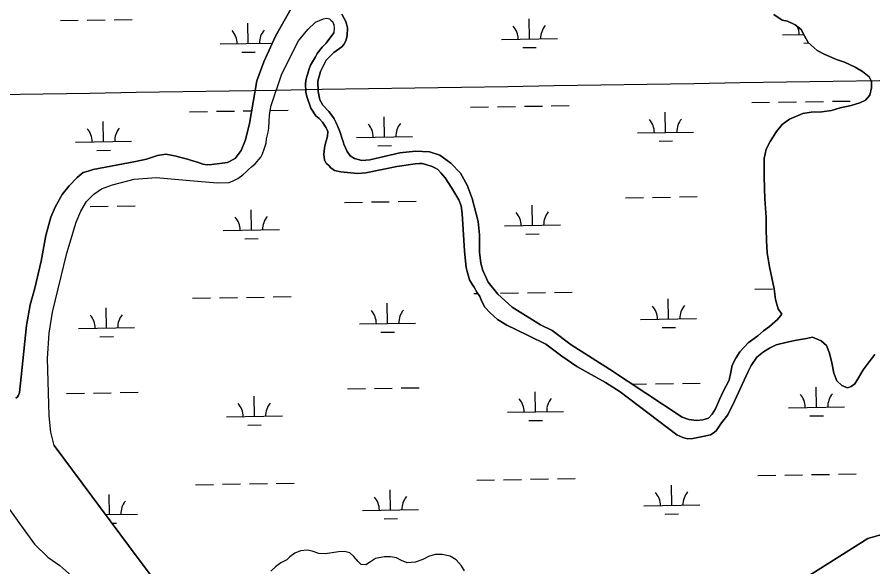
# Model space of a CAD drawing. Extents: x 3855477 to 3893699, y 299188 to 325115.
# Drawn here: x 3865336 to 3866863, y 319017 to 319998 of the extents above; entities that cross this region are included whole.
import ezdxf

# ---------------------------------------------------------------- set-up
doc = ezdxf.new("R2010")
doc.units = 0
for name, color, linetype in [('V-GRID-MAJR', 7, 'Continuous'), ('V-TOPO-SHOR', 7, 'Continuous'), ('V-WETL-SWMP', 7, 'Continuous')]:
    doc.layers.add(name, color=color, linetype=linetype)

msp = doc.modelspace()

# ---------------------------------------------------------------- linework, layer by layer
at = {"layer": 'V-GRID-MAJR'}
msp.add_spline([(3859493.4, 319767), (3864801.7, 319851.5), (3870110.1, 319936.8), (3875418.4, 320022.9), (3880726.7, 320109.8), (3886035, 320197.4), (3891343.3, 320285.8)], degree=3, dxfattribs=at)
at = {"layer": 'V-TOPO-SHOR'}
for points in [[(3865333.3, 319317.7), (3865336.4, 319320.3), (3865338, 319322.9), (3865339.6, 319328.1), (3865342.7, 319355.6), (3865352.1, 319447.6), (3865359.1, 319484.2), (3865367.1, 319514), (3865378.4, 319562.1), (3865387, 319608.1), (3865395.6, 319640.5), (3865403.5, 319658.3), (3865415.7, 319681.3), (3865428.3, 319696.4), (3865442.5, 319711.5), (3865453.6, 319720.3), (3865462.5, 319722.9), (3865471.4, 319725.5), (3865546.9, 319740.2), (3865566.8, 319744.3), (3865586.2, 319750.5), (3865600.8, 319753), (3865610.8, 319751.4), (3865619.7, 319749.3), (3865625.4, 319747.7), (3865632.7, 319746), (3865639.5, 319743.9), (3865646.8, 319741.8), (3865657.3, 319738.6), (3865667.2, 319735.4), (3865675.1, 319734.3), (3865683.4, 319734.8), (3865711.2, 319738.3), (3865724.9, 319745.5), (3865735.4, 319759.6), (3865743.3, 319778.4), (3865750.3, 319807.7), (3865763.3, 319884.1), (3865776, 319918), (3865796.7, 319963.4), (3865824.7, 320013)], [(3865915.2, 320002.6), (3865919.3, 319995.2), (3865921.9, 319991), (3865923.5, 319985.8), (3865925.5, 319978.4), (3865924.9, 319964.3), (3865922.3, 319955.4), (3865919.1, 319948.6), (3865915.4, 319944.5), (3865900.7, 319934.6), (3865887.5, 319920.5), (3865877, 319900.7), (3865872.7, 319883.5), (3865873.1, 319864.6), (3865876.2, 319849.9), (3865881.3, 319840.5), (3865891.8, 319829.4), (3865896.4, 319823.7), (3865901.6, 319816.3), (3865905.3, 319809), (3865907.3, 319803.7), (3865912, 319793.7), (3865916.1, 319780.6), (3865917.6, 319775.4), (3865918.7, 319771.2), (3865924.9, 319757.6), (3865930.1, 319750.2), (3865937.9, 319745.4), (3865951, 319741.7), (3865965.1, 319743.2), (3866019.1, 319755.5), (3866046.8, 319758.5), (3866071.9, 319757.3), (3866090.2, 319751.4), (3866110.1, 319737.2), (3866127.2, 319719.3), (3866139.1, 319697.8), (3866147.9, 319673.7), (3866158.7, 319632.8), (3866161.2, 319609.2), (3866161, 319578.3), (3866163.5, 319558.9), (3866167.1, 319545.8), (3866176.4, 319524.8)], [(3866700.6, 319467.8), (3866694.3, 319476.9), (3866689.6, 319494.1), (3866687.3, 319512.8), (3866679.1, 319551.9), (3866674.9, 319577), (3866673.8, 319598.9), (3866673.1, 319619.2), (3866672.8, 319640.3), (3866670.6, 319673.3), (3866669.9, 319691.6), (3866669.3, 319713.9), (3866669.3, 319729.5), (3866669.4, 319745.4), (3866673.1, 319762.1), (3866679.9, 319775.6), (3866691.2, 319793.8), (3866701.6, 319806.1), (3866714.8, 319815.6), (3866738.3, 319825.8), (3866753.5, 319828.1), (3866772.2, 319828.4), (3866789.3, 319831.1), (3866805.3, 319835.8), (3866824.8, 319840.1), (3866839.9, 319844.8), (3866850.3, 319849.5), (3866858.3, 319858.6), (3866861.2, 319871.7), (3866861.2, 319882.9), (3866856.9, 319890.9), (3866845, 319900.5), (3866831.9, 319908.5), (3866812.9, 319917.4), (3866798.2, 319922.2), (3866776.3, 319931.5), (3866764, 319938.3), (3866747.8, 319952.4), (3866741.5, 319964.3), (3866735.6, 319975.5), (3866724.9, 319983.9), (3866711, 319990.4), (3866701.4, 319992.4), (3866686.7, 320002)], [(3865401.7, 319233.3), (3865395.6, 319256.9), (3865392.6, 319286.2), (3865390, 319388.3), (3865392.9, 319433.8), (3865398.8, 319471.5), (3865424, 319576.5), (3865441.1, 319631.9), (3865449, 319651.3), (3865459.6, 319668.5), (3865472.2, 319681.5), (3865486.4, 319691.4), (3865505.8, 319698.6), (3865544.6, 319708.3), (3865583.9, 319711.2), (3865657.6, 319705.1), (3865693.2, 319701.8), (3865714.2, 319702.7), (3865721, 319705.3), (3865729.4, 319709.9), (3865738.8, 319716.2), (3865744.6, 319721.4), (3865748.8, 319725.5), (3865754.1, 319730.2), (3865760.4, 319735.9), (3865770.4, 319747.9), (3865773.6, 319753.7), (3865776.8, 319762), (3865780, 319773), (3865781, 319780.3), (3865783.7, 319792.3), (3865784.8, 319799.7), (3865785.4, 319811.7), (3865786, 319822.2), (3865788.7, 319838.4), (3865808.4, 319896.4), (3865838, 319955.4), (3865854.3, 319975.7), (3865868.5, 319988.7), (3865882.7, 319994.4), (3865887.9, 319995.4), (3865891.1, 319994.9), (3865893.2, 319994.3), (3865895.8, 319992.2), (3865899.4, 319989), (3865899.9, 319986.4), (3865901, 319984.3), (3865901.5, 319978.6), (3865900.9, 319969.7)], [(3866513.6, 319252.4), (3866412.5, 319328.9), (3866385.9, 319345.7), (3866334.7, 319374.3), (3866308.1, 319392.8), (3866279.5, 319414.4), (3866250.2, 319428.7), (3866225.7, 319440.3), (3866210, 319448.2), (3866193.3, 319458.3), (3866180.3, 319469.9), (3866170.4, 319479.9), (3866165.2, 319490.4), (3866161.6, 319499.3), (3866156.4, 319507.2), (3866151.8, 319515.6), (3866148.7, 319519.8), (3866143.5, 319528.7), (3866141.4, 319535.5), (3866138.8, 319543.9), (3866137.3, 319550.7), (3866134.3, 319580), (3866130, 319647.1), (3866128.5, 319661.2), (3866124.4, 319671.7), (3866111.9, 319692.7), (3866100, 319710.6), (3866092.2, 319720), (3866086.4, 319725.8), (3866082.8, 319728.4), (3866076.5, 319731.1), (3866065.5, 319734.8), (3866058.8, 319736.4), (3866053.5, 319736.4), (3866046.2, 319736), (3866013.7, 319730.9), (3865958.2, 319719.7), (3865943, 319718.7), (3865913.7, 319721.5), (3865902.2, 319724.2), (3865900.1, 319725.8), (3865895.4, 319728.9), (3865891.8, 319732.6), (3865888.1, 319736.3), (3865887.1, 319737.3), (3865885, 319741), (3865884.5, 319743.1), (3865883, 319752.5), (3865883.5, 319758.8), (3865885.1, 319767.7), (3865889.9, 319785), (3865890, 319793.3), (3865888.4, 319797.5), (3865887.4, 319800.2), (3865880.7, 319810.1), (3865874.9, 319816.5), (3865868.7, 319821.7), (3865859.9, 319834.9), (3865852.6, 319855.8), (3865851.1, 319863.7), (3865850.7, 319878.9), (3865851.8, 319887.2), (3865853.9, 319895.1), (3865856.6, 319903.4), (3865859.2, 319911.8), (3865864.5, 319920.7), (3865868.2, 319926.9), (3865871.4, 319932.7), (3865880.3, 319944.1), (3865887.2, 319950.9), (3865900.9, 319969.7)], [(3866176.4, 319524.8), (3866194.1, 319503.3), (3866219.6, 319480.1), (3866270.2, 319448.4), (3866291.1, 319438.4), (3866325, 319413.1), (3866393.3, 319369.8), (3866523.2, 319283.8)], [(3866523.2, 319283.8), (3866534.7, 319279.7), (3866548.6, 319278.1), (3866559.8, 319279.2), (3866569.8, 319282.3), (3866576.6, 319289), (3866582.6, 319298.6), (3866589.8, 319315.6), (3866596.7, 319330.7), (3866606.7, 319349.8), (3866610, 319364.1), (3866612.5, 319376.8), (3866618.5, 319389.1), (3866625.7, 319400.2), (3866640.9, 319416.5), (3866658.1, 319429.1), (3866668.1, 319437.8), (3866678.9, 319445.7), (3866693.3, 319458.4), (3866700.6, 319467.8)], [(3866755.8, 319426.9), (3866745, 319424.5), (3866727.1, 319421.4), (3866710.3, 319417.6), (3866690.8, 319412.9), (3866678.8, 319407), (3866668.1, 319400.3), (3866656.5, 319391.2), (3866646, 319376.1), (3866640.8, 319365.4), (3866616.2, 319312.2), (3866604.6, 319288), (3866592.9, 319273.7), (3866583.7, 319259.8), (3866578.5, 319255.1), (3866573.3, 319252.3), (3866559.8, 319249.2), (3866541.9, 319246.1), (3866532.7, 319245.4), (3866523.9, 319247.4), (3866513.6, 319252.4)], [(3866867, 319395.6), (3866856.6, 319382.9), (3866846.1, 319368.2), (3866837.7, 319354), (3866831.3, 319343.6), (3866824.5, 319338.5), (3866818.1, 319336.2), (3866807.8, 319340.2), (3866799.1, 319348.6), (3866793.6, 319362.6), (3866790.1, 319380.9), (3866786.2, 319398), (3866780.7, 319412), (3866771.2, 319420), (3866755.8, 319426.9)], [(3865401.7, 319233.3), (3865551.7, 319031.8), (3865656, 318893.3), (3865705.8, 318829.3)], [(3865305.8, 319141.2), (3865310.1, 319135.6), (3865341.7, 319092), (3865366.6, 319057.4), (3865390.5, 319034.3), (3865411.8, 319019.6), (3865433.1, 319000.1)], [(3866541.2, 318870.1), (3866854.5, 319067.4), (3866875.5, 319073.6), (3866883.9, 319073.5)], [(3866134.3, 319009.9), (3866129, 319018.9), (3866119.6, 319029.5), (3866109, 319035.9), (3866094.7, 319039.2), (3866082, 319038.7), (3866069.8, 319035.6), (3866059.8, 319029.9), (3866046, 319025.2), (3866032.2, 319024.2), (3866021.6, 319028.5), (3866012.7, 319032.8), (3866002.1, 319034.9), (3865991, 319035), (3865975.6, 319031.9), (3865966.6, 319025.6), (3865958.1, 319020.3), (3865949.6, 319020.9), (3865944.3, 319026.2), (3865937, 319035.3), (3865929.6, 319041.7), (3865920.1, 319044.4), (3865909.5, 319043.9), (3865898.3, 319041.8), (3865885.6, 319040.3), (3865874, 319040.9), (3865862.4, 319044.7), (3865853.9, 319046.8), (3865841.7, 319045.3), (3865831.6, 319041.1), (3865822.6, 319034.8), (3865817.3, 319029.6), (3865806.1, 319024.3), (3865796.6, 319017), (3865788.6, 319009.1)]]:
    msp.add_lwpolyline(points, dxfattribs=at)
at = {"layer": 'V-WETL-SWMP'}
for p, q in [((3865412.8, 319991.5), (3865444.8, 319992)), ((3865460.8, 319992.3), (3865492.8, 319992.8)), ((3865508.8, 319993), (3865540.7, 319993.6)), ((3865748.3, 319950.5), (3865747.7, 319986.5)), ((3866250.2, 319958.7), (3866249.6, 319994.7)), ((3866200.2, 319957.9), (3866300.2, 319959.5)), ((3866702, 319966), (3866740.2, 319966.7)), ((3865698.3, 319949.7), (3865791.1, 319951.2)), ((3866238.4, 319943.1), (3866262.4, 319943.4)), ((3866740.3, 319951.2), (3866748.9, 319951.4)), ((3865736.6, 319934.9), (3865760.6, 319935.3)), ((3866791.1, 319847.4), (3866823.1, 319847.9)), ((3866145.3, 319836.9), (3866177.3, 319837.4)), ((3866193.3, 319837.7), (3866225.3, 319838.2)), ((3866241.3, 319838.5), (3866273.3, 319839)), ((3866289.3, 319839.2), (3866321.3, 319839.8)), ((3866647.1, 319845.1), (3866679.1, 319845.6)), ((3866695.1, 319845.8), (3866727.1, 319846.4)), ((3866743.1, 319846.6), (3866775.1, 319847.1)), ((3865643.4, 319828.7), (3865675.4, 319829.2)), ((3865691.4, 319829.5), (3865723.4, 319830)), ((3865739.4, 319830.3), (3865754.2, 319830.5)), ((3865787.5, 319831.1), (3865819.4, 319831.6)), ((3865991.5, 319783.6), (3865991, 319819.6)), ((3866493.4, 319791.8), (3866492.8, 319827.8)), ((3865489.7, 319775.5), (3865489.1, 319811.5)), ((3866443.4, 319791), (3866543.4, 319792.6)), ((3865439.7, 319774.6), (3865539.7, 319776.3)), ((3865941.5, 319782.8), (3866041.5, 319784.4)), ((3866481.6, 319776.2), (3866505.6, 319776.6)), ((3865478, 319759.8), (3865502, 319760.2)), ((3865979.8, 319768), (3866003.8, 319768.4)), ((3865920, 319667), (3865952, 319667.5)), ((3865968, 319667.8), (3866000, 319668.3)), ((3866016, 319668.6), (3866048, 319669.1)), ((3866421.9, 319675.2), (3866453.9, 319675.7)), ((3866469.9, 319676), (3866501.9, 319676.5)), ((3866517.9, 319676.8), (3866549.8, 319677.3)), ((3865466.2, 319659.6), (3865498.2, 319660.1)), ((3865514.2, 319660.4), (3865546.2, 319660.9)), ((3865753.7, 319617.9), (3865753.2, 319653.9)), ((3866255.6, 319626.1), (3866255, 319662)), ((3865703.7, 319617.1), (3865803.7, 319618.7)), ((3866205.6, 319625.2), (3866305.6, 319626.9)), ((3866243.8, 319610.4), (3866267.8, 319610.8)), ((3865742, 319602.3), (3865766, 319602.6)), ((3866652.5, 319512.4), (3866684.5, 319513)), ((3865648.9, 319496.1), (3865680.9, 319496.6)), ((3865696.9, 319496.9), (3865728.9, 319497.4)), ((3865744.9, 319497.6), (3865776.8, 319498.2)), ((3865792.8, 319498.4), (3865824.8, 319498.9)), ((3866150.7, 319504.3), (3866158.3, 319504.4)), ((3866198.7, 319505), (3866230.7, 319505.6)), ((3866246.7, 319505.8), (3866278.7, 319506.3)), ((3866294.7, 319506.6), (3866326.7, 319507.1)), ((3865997, 319451), (3865996.4, 319487)), ((3866498.8, 319459.2), (3866498.2, 319495.2)), ((3865495.1, 319442.8), (3865494.5, 319478.8)), ((3865947, 319450.2), (3866047, 319451.8)), ((3866448.8, 319458.4), (3866548.8, 319460)), ((3865445.1, 319442), (3865545.1, 319443.6)), ((3865985.2, 319435.4), (3866009.2, 319435.8)), ((3866487.1, 319443.6), (3866511.1, 319443.9)), ((3865483.4, 319427.2), (3865507.4, 319427.6)), ((3866475.3, 319343.3), (3866507.3, 319343.9)), ((3866523.3, 319344.1), (3866555.3, 319344.7)), ((3865519.6, 319327.8), (3865551.6, 319328.3)), ((3865925.4, 319334.4), (3865957.4, 319334.9)), ((3865973.4, 319335.2), (3866005.4, 319335.7)), ((3866021.4, 319336), (3866053.4, 319336.5)), ((3866261, 319293.4), (3866260.4, 319329.4)), ((3866434.3, 319342.7), (3866459.3, 319343.1)), ((3866762.8, 319301.6), (3866762.3, 319337.6)), ((3865423.6, 319326.2), (3865455.6, 319326.7)), ((3865471.6, 319327), (3865503.6, 319327.5)), ((3865759.2, 319285.2), (3865758.6, 319321.2)), ((3866712.8, 319300.8), (3866812.8, 319302.4)), ((3865709.2, 319284.4), (3865809.2, 319286.1)), ((3866211, 319292.6), (3866311, 319294.2)), ((3866751.1, 319286), (3866775.1, 319286.4)), ((3865747.4, 319269.6), (3865771.4, 319270)), ((3866249.3, 319277.8), (3866273.3, 319278.2)), ((3866658, 319179.8), (3866690, 319180.3)), ((3866706, 319180.6), (3866738, 319181.1)), ((3866754, 319181.4), (3866786, 319181.9)), ((3866801.9, 319182.1), (3866833.9, 319182.7)), ((3865654.3, 319163.5), (3865686.3, 319164)), ((3865702.3, 319164.2), (3865734.3, 319164.8)), ((3865750.3, 319165), (3865782.3, 319165.5)), ((3865798.3, 319165.8), (3865830.3, 319166.3)), ((3866156.1, 319171.6), (3866188.1, 319172.1)), ((3866204.1, 319172.4), (3866236.1, 319172.9)), ((3866252.1, 319173.2), (3866284.1, 319173.7)), ((3866300.1, 319174), (3866332.1, 319174.5)), ((3866504.2, 319126.5), (3866503.6, 319162.5)), ((3865500.5, 319110.2), (3865500, 319146.2)), ((3866002.4, 319118.4), (3866001.8, 319154.4)), ((3865952.4, 319117.6), (3866052.4, 319119.2)), ((3866454.2, 319125.7), (3866554.2, 319127.4)), ((3865493.4, 319110.1), (3865550.5, 319111)), ((3865990.6, 319102.7), (3866014.6, 319103.1)), ((3866492.5, 319110.9), (3866516.5, 319111.3)), ((3865504.8, 319094.8), (3865512.8, 319095))]:
    msp.add_line(p, q, dxfattribs=at)
for points in [[(3865824.7, 320013), (3865796.7, 319963.4), (3865776, 319918), (3865763.3, 319884.1), (3865750.3, 319807.7), (3865743.3, 319778.4), (3865735.4, 319759.6), (3865724.9, 319745.5), (3865711.2, 319738.3), (3865683.4, 319734.8), (3865675.1, 319734.3), (3865667.2, 319735.4), (3865657.3, 319738.6), (3865646.8, 319741.8), (3865639.5, 319743.9)], [(3866176.4, 319524.8), (3866167.1, 319545.8), (3866163.5, 319558.9), (3866161, 319578.3), (3866161.2, 319609.2), (3866158.7, 319632.8), (3866147.9, 319673.7), (3866139.1, 319697.8), (3866127.2, 319719.3), (3866110.1, 319737.2), (3866090.2, 319751.4), (3866071.9, 319757.3), (3866046.8, 319758.5), (3866019.1, 319755.5), (3865965.1, 319743.2), (3865951, 319741.7), (3865937.9, 319745.4), (3865930.1, 319750.2), (3865924.9, 319757.6), (3865918.7, 319771.2), (3865917.6, 319775.4), (3865916.1, 319780.6), (3865912, 319793.7), (3865907.3, 319803.7), (3865905.3, 319809), (3865901.6, 319816.3), (3865896.4, 319823.7), (3865891.8, 319829.4), (3865881.3, 319840.5), (3865876.2, 319849.9), (3865873.1, 319864.6), (3865872.7, 319883.5), (3865877, 319900.7), (3865887.5, 319920.5), (3865900.7, 319934.6), (3865915.4, 319944.5), (3865919.1, 319948.6), (3865922.3, 319955.4), (3865924.9, 319964.3), (3865925.5, 319978.4), (3865923.5, 319985.8), (3865921.9, 319991), (3865919.3, 319995.2), (3865915.2, 320002.6)], [(3866686.7, 320002), (3866701.4, 319992.4), (3866711, 319990.4), (3866724.9, 319983.9), (3866735.6, 319975.5), (3866741.5, 319964.3), (3866747.8, 319952.4), (3866764, 319938.3), (3866776.3, 319931.5), (3866798.2, 319922.2), (3866812.9, 319917.4), (3866831.9, 319908.5), (3866845, 319900.5), (3866856.9, 319890.9), (3866861.2, 319882.9), (3866861.2, 319871.7), (3866858.3, 319858.6)], [(3865838, 319955.4), (3865854.3, 319975.7), (3865868.5, 319988.7), (3865882.7, 319994.4), (3865887.9, 319995.4), (3865891.1, 319994.9), (3865893.2, 319994.3), (3865895.8, 319992.2), (3865899.4, 319989), (3865899.9, 319986.4), (3865901, 319984.3), (3865901.5, 319978.6), (3865900.9, 319969.7), (3865887.2, 319950.9), (3865880.3, 319944.1), (3865871.4, 319932.7), (3865868.2, 319926.9), (3865864.5, 319920.7), (3865859.2, 319911.8), (3865856.6, 319903.4), (3865853.9, 319895.1), (3865851.8, 319887.2), (3865850.7, 319878.9), (3865851.1, 319863.7), (3865852.6, 319855.8), (3865859.9, 319834.9), (3865868.7, 319821.7), (3865874.9, 319816.5), (3865880.7, 319810.1), (3865887.4, 319800.2), (3865888.4, 319797.5), (3865890, 319793.3), (3865889.9, 319785), (3865885.1, 319767.7), (3865883.5, 319758.8), (3865883, 319752.5), (3865884.5, 319743.1), (3865885, 319741), (3865887.1, 319737.3), (3865888.1, 319736.3), (3865891.8, 319732.6), (3865895.4, 319728.9), (3865900.1, 319725.8), (3865902.2, 319724.2), (3865913.7, 319721.5), (3865943, 319718.7), (3865958.2, 319719.7), (3866013.7, 319730.9), (3866046.2, 319736), (3866053.5, 319736.4), (3866058.8, 319736.4), (3866065.5, 319734.8), (3866076.5, 319731.1), (3866082.8, 319728.4), (3866086.4, 319725.8), (3866092.2, 319720), (3866100, 319710.6), (3866111.9, 319692.7), (3866124.4, 319671.7), (3866128.5, 319661.2), (3866130, 319647.1), (3866134.3, 319580), (3866137.3, 319550.7), (3866138.8, 319543.9), (3866141.4, 319535.5), (3866143.5, 319528.7), (3866148.7, 319519.8), (3866151.8, 319515.6), (3866156.4, 319507.2), (3866161.6, 319499.3), (3866165.2, 319490.4), (3866170.4, 319479.9), (3866180.3, 319469.9), (3866193.3, 319458.3), (3866210, 319448.2), (3866225.7, 319440.3), (3866250.2, 319428.7), (3866279.5, 319414.4), (3866308.1, 319392.8), (3866334.7, 319374.3), (3866385.9, 319345.7), (3866412.5, 319328.9), (3866513.6, 319252.4), (3866523.9, 319247.4), (3866532.7, 319245.4), (3866541.9, 319246.1), (3866559.8, 319249.2), (3866573.3, 319252.3), (3866578.5, 319255.1), (3866583.7, 319259.8), (3866592.9, 319273.7), (3866604.6, 319288), (3866616.2, 319312.2), (3866640.8, 319365.4), (3866646, 319376.1), (3866656.5, 319391.2), (3866668.1, 319400.3), (3866678.8, 319407), (3866690.8, 319412.9), (3866710.3, 319417.6), (3866727.1, 319421.4)], [(3865656, 318893.3), (3865551.7, 319031.8), (3865401.7, 319233.3), (3865395.6, 319256.9), (3865392.6, 319286.2), (3865390, 319388.3), (3865392.9, 319433.8), (3865398.8, 319471.5), (3865424, 319576.5), (3865441.1, 319631.9), (3865449, 319651.3), (3865459.6, 319668.5), (3865472.2, 319681.5), (3865486.4, 319691.4), (3865505.8, 319698.6), (3865544.6, 319708.3), (3865583.9, 319711.2), (3865657.6, 319705.1), (3865693.2, 319701.8), (3865714.2, 319702.7), (3865721, 319705.3), (3865729.4, 319709.9), (3865738.8, 319716.2), (3865744.6, 319721.4), (3865748.8, 319725.5), (3865754.1, 319730.2), (3865760.4, 319735.9), (3865770.4, 319747.9), (3865773.6, 319753.7), (3865776.8, 319762), (3865780, 319773), (3865781, 319780.3), (3865783.7, 319792.3), (3865784.8, 319799.7), (3865785.4, 319811.7), (3865786, 319822.2), (3865788.7, 319838.4), (3865808.4, 319896.4), (3865838, 319955.4)], [(3866858.3, 319858.6), (3866850.3, 319849.5), (3866839.9, 319844.8), (3866824.8, 319840.1), (3866805.3, 319835.8), (3866789.3, 319831.1), (3866772.2, 319828.4), (3866753.5, 319828.1), (3866738.3, 319825.8), (3866714.8, 319815.6), (3866701.6, 319806.1), (3866691.2, 319793.8), (3866679.9, 319775.6), (3866673.1, 319762.1), (3866669.4, 319745.4), (3866669.3, 319729.5), (3866669.3, 319713.9), (3866669.9, 319691.6), (3866670.6, 319673.3), (3866672.8, 319640.3), (3866673.1, 319619.2), (3866673.8, 319598.9), (3866674.9, 319577), (3866679.1, 319551.9), (3866687.3, 319512.8), (3866689.6, 319494.1), (3866694.3, 319476.9), (3866700.6, 319467.8), (3866693.3, 319458.4), (3866678.9, 319445.7), (3866668.1, 319437.8), (3866658.1, 319429.1), (3866640.9, 319416.5), (3866625.7, 319400.2), (3866618.5, 319389.1), (3866612.5, 319376.8), (3866610, 319364.1), (3866606.7, 319349.8), (3866596.7, 319330.7), (3866589.8, 319315.6), (3866582.6, 319298.6), (3866576.6, 319289), (3866569.8, 319282.3), (3866559.8, 319279.2), (3866548.6, 319278.1), (3866534.7, 319279.7), (3866523.2, 319283.8), (3866393.3, 319369.8), (3866325, 319413.1), (3866291.1, 319438.4), (3866270.2, 319448.4), (3866219.6, 319480.1), (3866194.1, 319503.3), (3866176.4, 319524.8)], [(3865639.5, 319743.9), (3865632.7, 319746), (3865625.4, 319747.7), (3865619.7, 319749.3), (3865610.8, 319751.4), (3865600.8, 319753), (3865586.2, 319750.5), (3865566.8, 319744.3), (3865546.9, 319740.2), (3865471.4, 319725.5), (3865462.5, 319722.9), (3865453.6, 319720.3), (3865442.5, 319711.5), (3865428.3, 319696.4), (3865415.7, 319681.3), (3865403.5, 319658.3), (3865395.6, 319640.5), (3865387, 319608.1), (3865378.4, 319562.1), (3865367.1, 319514), (3865359.1, 319484.2), (3865352.1, 319447.6), (3865342.7, 319355.6), (3865339.6, 319328.1), (3865338, 319322.9), (3865336.4, 319320.3), (3865333.3, 319317.7)], [(3866727.1, 319421.4), (3866745, 319424.5), (3866755.8, 319426.9), (3866771.2, 319420), (3866780.7, 319412), (3866786.2, 319398), (3866790.1, 319380.9), (3866793.6, 319362.6), (3866799.1, 319348.6), (3866807.8, 319340.2), (3866818.1, 319336.2), (3866824.5, 319338.5), (3866831.3, 319343.6), (3866837.7, 319354), (3866846.1, 319368.2), (3866856.6, 319382.9), (3866867, 319395.6)], [(3865158.5, 319011.8), (3865164.9, 319036.9), (3865167.7, 319054.7), (3865172.4, 319061), (3865174.5, 319064.6), (3865193.5, 319078.1), (3865217.6, 319094.8), (3865241.3, 319104.1), (3865252.3, 319109.8), (3865267.6, 319124.9), (3865286, 319145.2), (3865290.2, 319146.8), (3865295.4, 319146.7), (3865305.8, 319141.2), (3865310.1, 319135.6), (3865341.7, 319092), (3865366.6, 319057.4), (3865390.5, 319034.3), (3865411.8, 319019.6), (3865433.1, 319000.1)], [(3866953.5, 319002.4), (3866945.2, 319019.2), (3866935.9, 319033.9), (3866928.6, 319044.4), (3866919.2, 319057), (3866916.1, 319062.3), (3866915.1, 319063.3), (3866908.3, 319072.8), (3866902.1, 319074.9), (3866896.3, 319075.5), (3866891.1, 319074.5), (3866886.3, 319072.9), (3866883.9, 319073.5), (3866875.5, 319073.6), (3866854.5, 319067.4), (3866541.2, 318870.1)], [(3865885.6, 319040.3), (3865874, 319040.9), (3865862.4, 319044.7), (3865853.9, 319046.8), (3865841.7, 319045.3), (3865831.6, 319041.1), (3865822.6, 319034.8), (3865817.3, 319029.6), (3865806.1, 319024.3), (3865796.6, 319017), (3865788.6, 319009.1)], [(3866134.3, 319009.9), (3866129, 319018.9), (3866119.6, 319029.5), (3866109, 319035.9), (3866094.7, 319039.2), (3866082, 319038.7), (3866069.8, 319035.6), (3866059.8, 319029.9), (3866046, 319025.2), (3866032.2, 319024.2), (3866021.6, 319028.5), (3866012.7, 319032.8), (3866002.1, 319034.9), (3865991, 319035), (3865975.6, 319031.9), (3865966.6, 319025.6), (3865958.1, 319020.3), (3865949.6, 319020.9), (3865944.3, 319026.2), (3865937, 319035.3), (3865929.6, 319041.7), (3865920.1, 319044.4), (3865909.5, 319043.9), (3865898.3, 319041.8), (3865885.6, 319040.3)]]:
    msp.add_lwpolyline(points, dxfattribs=at)
for centre, start, end in [((3865693.1, 319950.1), 0.1615, 41.7052), ((3865803.5, 319951.9), 140.1615, 181.7052), ((3866194.9, 319958.3), 0.1615, 41.7052), ((3866305.4, 319960.1), 140.1615, 181.7052), ((3866696.8, 319966.4), 0.1615, 23.7913), ((3865936.3, 319783.2), 0.1615, 41.7052), ((3866046.8, 319785), 140.1615, 181.7052), ((3866438.1, 319791.4), 0.1615, 41.7052), ((3866548.6, 319793.2), 140.1615, 181.7052), ((3865434.5, 319775), 0.1615, 41.7052), ((3865544.9, 319776.8), 140.1615, 181.7052), ((3866200.3, 319625.6), 0.1615, 41.7052), ((3866310.8, 319627.4), 140.1615, 181.7052), ((3865698.5, 319617.5), 0.1615, 41.7052), ((3865809, 319619.3), 140.1615, 181.7052), ((3866443.6, 319458.8), 0.1615, 41.7052), ((3866554, 319460.6), 140.1615, 181.7052), ((3865439.9, 319442.4), 0.1615, 41.7052), ((3865550.3, 319444.2), 140.1615, 181.7052), ((3865941.7, 319450.6), 0.1615, 41.7052), ((3866052.2, 319452.4), 140.1615, 181.7052), ((3866205.8, 319293), 0.1615, 41.7052), ((3866316.2, 319294.8), 140.1615, 181.7052), ((3866707.6, 319301.2), 0.1615, 41.7052), ((3866818.1, 319303), 140.1615, 181.7052), ((3865703.9, 319284.8), 0.1615, 41.7052), ((3865814.4, 319286.6), 140.1615, 181.7052), ((3866449, 319126.1), 0.1615, 41.7052), ((3866559.5, 319127.9), 140.1615, 181.7052), ((3865555.8, 319111.6), 140.1615, 181.7052), ((3865947.1, 319117.9), 0.1615, 41.7052), ((3866057.6, 319119.7), 140.1615, 181.7052)]:
    msp.add_arc(centre, 35.2, start, end, dxfattribs=at)

doc.saveas('drawing.dxf')
